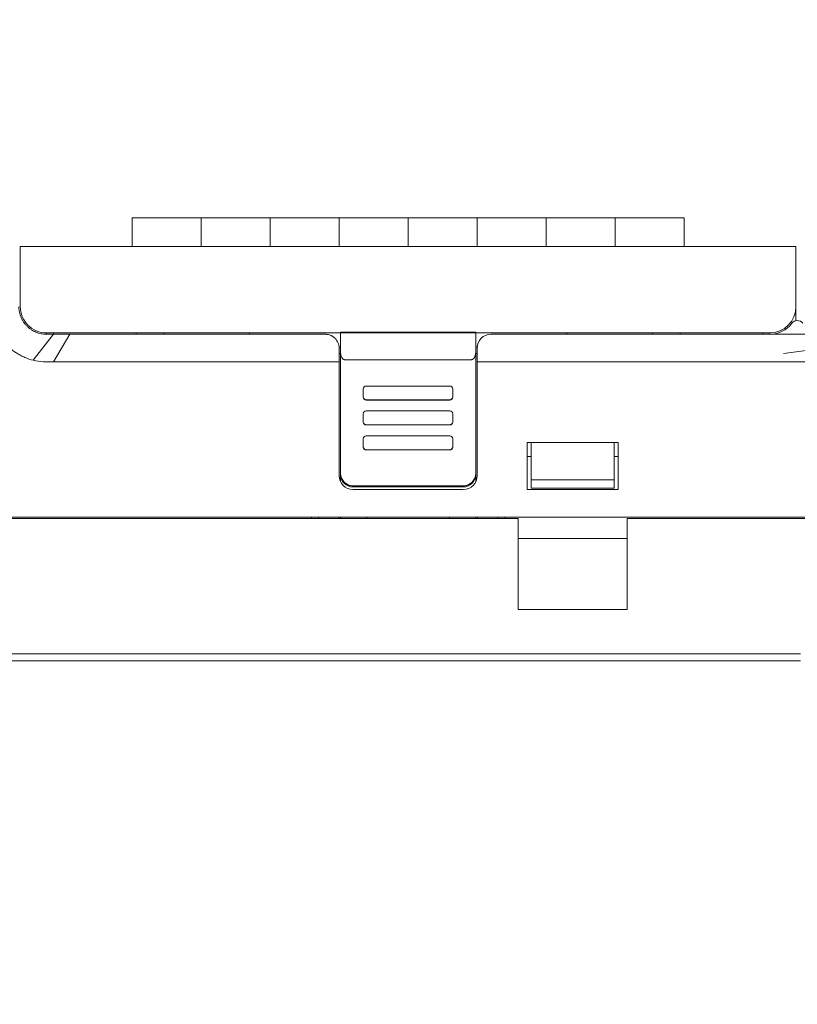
# Model space of a CAD drawing. Header units: millimetres. Extents: x -1114 to 1396, y -630 to 631.
# Tile 661 of 780: x 367 to 423, y 173 to 244. Entities that reach past the tile are written whole.
import ezdxf

# ---------------------------------------------------------------- set-up
doc = ezdxf.new("R2010")
doc.units = ezdxf.units.MM
doc.header["$MEASUREMENT"] = 0

msp = doc.modelspace()

# ---------------------------------------------------------------- linework, layer by layer
at = {"lineweight": 18}
for points, knots in [([(1038.9843, -629.7647), (1038.9843, -629.7647), (-1111.4882, -629.7647), (-1111.4882, -629.7647), (-1111.4882, -629.7647), (-1111.4882, -629.7647), (-1111.4882, 630.7883), (-1111.4882, 630.7883), (-1111.4882, 630.7883), (-1111.4882, 630.7883), (1038.9843, 630.7883), (1038.9843, 630.7883)], [0, 0, 0, 0, 0.3333333, 0.3333333, 0.3333333, 0.3333333, 0.6666667, 0.6666667, 0.6666667, 0.6666667, 1, 1, 1, 1]), ([(368.4621, 221.3912), (368.4291, 221.3912), (368.3963, 221.392), (368.3637, 221.3936), (368.3637, 221.3936), (368.331, 221.3952), (368.2985, 221.3976), (368.2661, 221.4008), (368.2661, 221.4008), (368.2013, 221.4072), (368.137, 221.4167), (368.0733, 221.4293), (368.0733, 221.4293), (368.0096, 221.4419), (367.9464, 221.4577), (367.8837, 221.4766), (367.8837, 221.4766), (367.8524, 221.4861), (367.8212, 221.4963), (367.7902, 221.5074), (367.7902, 221.5074), (367.7592, 221.5185), (367.7286, 221.5302), (367.6984, 221.5427), (367.6984, 221.5427), (367.5776, 221.5926), (367.4629, 221.6537), (367.3544, 221.7259), (367.3544, 221.7259), (367.3273, 221.7439), (367.3006, 221.7627), (367.2742, 221.7821), (367.2742, 221.7821), (367.2479, 221.8016), (367.2219, 221.8218), (367.1964, 221.8426), (367.1964, 221.8426), (367.1454, 221.8843), (367.0967, 221.9283), (367.0502, 221.9746), (367.0502, 221.9746), (367.0037, 222.021), (366.9593, 222.0698), (366.9175, 222.1207), (366.9175, 222.1207), (366.8756, 222.1715), (366.8363, 222.2245), (366.7997, 222.2792), (366.7997, 222.2792), (366.7631, 222.334), (366.7291, 222.3905), (366.6981, 222.4486), (366.6981, 222.4486), (366.6826, 222.4777), (366.6678, 222.5071), (366.6537, 222.5368), (366.6537, 222.5368), (366.6397, 222.5666), (366.6263, 222.5967), (366.6138, 222.627), (366.6138, 222.627), (366.5637, 222.7483), (366.5261, 222.8727), (366.5006, 223.0003), (366.5006, 223.0003), (366.4879, 223.064), (366.4783, 223.1286), (366.4718, 223.194), (366.4718, 223.194), (366.4686, 223.2267), (366.4661, 223.2596), (366.4645, 223.2925), (366.4645, 223.2925), (366.4629, 223.3253), (366.4621, 223.3582), (366.4621, 223.3912)], [0, 0, 0, 0, 0.0526316, 0.0526316, 0.0526316, 0.0526316, 0.1052632, 0.1052632, 0.1052632, 0.1052632, 0.1578947, 0.1578947, 0.1578947, 0.1578947, 0.2105263, 0.2105263, 0.2105263, 0.2105263, 0.2631579, 0.2631579, 0.2631579, 0.2631579, 0.3157895, 0.3157895, 0.3157895, 0.3157895, 0.3684211, 0.3684211, 0.3684211, 0.3684211, 0.4210526, 0.4210526, 0.4210526, 0.4210526, 0.4736842, 0.4736842, 0.4736842, 0.4736842, 0.5263158, 0.5263158, 0.5263158, 0.5263158, 0.5789474, 0.5789474, 0.5789474, 0.5789474, 0.6315789, 0.6315789, 0.6315789, 0.6315789, 0.6842105, 0.6842105, 0.6842105, 0.6842105, 0.7368421, 0.7368421, 0.7368421, 0.7368421, 0.7894737, 0.7894737, 0.7894737, 0.7894737, 0.8421053, 0.8421053, 0.8421053, 0.8421053, 0.8947368, 0.8947368, 0.8947368, 0.8947368, 0.9473684, 0.9473684, 0.9473684, 0.9473684, 1, 1, 1, 1]), ([(366.5621, 223.391), (366.5621, 222.8871), (366.7623, 222.4038), (367.1186, 222.0475), (367.1186, 222.0475), (367.4749, 221.6912), (367.9582, 221.491), (368.4621, 221.491)], [0, 0, 0, 0, 0.5, 0.5, 0.5, 0.5, 1, 1, 1, 1]), ([(367.4992, 219.5067), (367.2889, 219.5621), (367.084, 219.6298), (366.8864, 219.7144), (366.8864, 219.7144), (366.837, 219.7355), (366.7881, 219.7577), (366.7396, 219.7809), (366.7396, 219.7809), (366.6911, 219.8041), (366.643, 219.8283), (366.5954, 219.8534), (366.5954, 219.8534), (366.5001, 219.9038), (366.4065, 219.958), (366.3147, 220.0164), (366.3147, 220.0164), (366.2918, 220.031), (366.2689, 220.0458), (366.2463, 220.0609), (366.2463, 220.0609), (366.2237, 220.0759), (366.2012, 220.0912), (366.179, 220.1066), (366.179, 220.1066), (366.1345, 220.1376), (366.0908, 220.1693), (366.0478, 220.2018), (366.0478, 220.2018), (365.9618, 220.2669), (365.8789, 220.3352), (365.7989, 220.4066), (365.7989, 220.4066), (365.7189, 220.4781), (365.6418, 220.5526), (365.5677, 220.6303), (365.5677, 220.6303), (365.4936, 220.708), (365.4224, 220.7889), (365.3542, 220.8729), (365.3542, 220.8729), (365.3201, 220.915), (365.2868, 220.9578), (365.2543, 221.0015), (365.2543, 221.0015), (365.2217, 221.0451), (365.1902, 221.0893), (365.1596, 221.134), (365.1596, 221.134), (365.0985, 221.2234), (365.0414, 221.3148), (364.9882, 221.4081), (364.9882, 221.4081), (364.9349, 221.5015), (364.8855, 221.5968), (364.8399, 221.6941), (364.8399, 221.6941), (364.7944, 221.7914), (364.7526, 221.8906), (364.7148, 221.9919), (364.7148, 221.9919), (364.6959, 222.0425), (364.678, 222.0936), (364.6611, 222.1452), (364.6611, 222.1452), (364.6526, 222.171), (364.6444, 222.197), (364.6364, 222.223), (364.6364, 222.223), (364.6285, 222.2491), (364.6208, 222.2751), (364.6134, 222.3012), (364.6134, 222.3012), (364.5839, 222.4057), (364.5588, 222.5109), (364.5379, 222.6168), (364.5379, 222.6168), (364.5169, 222.7227), (364.5002, 222.8292), (364.4879, 222.9366), (364.4879, 222.9366), (364.4757, 223.044), (364.468, 223.1521), (364.4654, 223.2611)], [0, 0, 0, 0, 0.047619, 0.047619, 0.047619, 0.047619, 0.0952381, 0.0952381, 0.0952381, 0.0952381, 0.1428571, 0.1428571, 0.1428571, 0.1428571, 0.1904762, 0.1904762, 0.1904762, 0.1904762, 0.2380952, 0.2380952, 0.2380952, 0.2380952, 0.2857143, 0.2857143, 0.2857143, 0.2857143, 0.3333333, 0.3333333, 0.3333333, 0.3333333, 0.3809524, 0.3809524, 0.3809524, 0.3809524, 0.4285714, 0.4285714, 0.4285714, 0.4285714, 0.4761905, 0.4761905, 0.4761905, 0.4761905, 0.5238095, 0.5238095, 0.5238095, 0.5238095, 0.5714286, 0.5714286, 0.5714286, 0.5714286, 0.6190476, 0.6190476, 0.6190476, 0.6190476, 0.6666667, 0.6666667, 0.6666667, 0.6666667, 0.7142857, 0.7142857, 0.7142857, 0.7142857, 0.7619048, 0.7619048, 0.7619048, 0.7619048, 0.8095238, 0.8095238, 0.8095238, 0.8095238, 0.8571429, 0.8571429, 0.8571429, 0.8571429, 0.9047619, 0.9047619, 0.9047619, 0.9047619, 0.952381, 0.952381, 0.952381, 0.952381, 1, 1, 1, 1]), ([(423.2676, 222.191), (423.1732, 222.3169), (423.025, 222.391), (422.8676, 222.391), (422.8676, 222.391), (422.7103, 222.391), (422.5621, 222.3169), (422.4676, 222.191)], [0, 0, 0, 0, 0.5, 0.5, 0.5, 0.5, 1, 1, 1, 1]), ([(368.9621, 221.3912), (368.8787, 221.3912), (368.7954, 221.3912), (368.7121, 221.3912), (368.7121, 221.3912), (368.6287, 221.3912), (368.5454, 221.3912), (368.4621, 221.3912)], [0, 0, 0, 0, 0.5, 0.5, 0.5, 0.5, 1, 1, 1, 1]), ([(370.147, 221.3912), (370.0217, 221.3912), (369.8964, 221.3912), (369.7711, 221.3912), (369.7711, 221.3912), (369.6363, 221.3912), (369.5014, 221.3912), (369.3666, 221.3912), (369.3666, 221.3912), (369.2318, 221.3912), (369.0969, 221.3912), (368.9621, 221.3912)], [0, 0, 0, 0, 0.3333333, 0.3333333, 0.3333333, 0.3333333, 0.6666667, 0.6666667, 0.6666667, 0.6666667, 1, 1, 1, 1]), ([(388.6649, 221.3912), (385.4698, 221.3912), (382.273, 221.3911), (379.0739, 221.3911), (379.0739, 221.3911), (378.674, 221.3911), (378.2741, 221.3911), (377.8741, 221.3911), (377.8741, 221.3911), (377.4742, 221.3911), (377.0733, 221.3911), (376.676, 221.3911), (376.676, 221.3911), (376.2788, 221.3911), (375.8856, 221.3911), (375.5023, 221.3911), (375.5023, 221.3911), (375.1189, 221.3911), (374.747, 221.3911), (374.3865, 221.3911), (374.3865, 221.3911), (373.6655, 221.3911), (372.9816, 221.3911), (372.2766, 221.3911), (372.2766, 221.3911), (371.5717, 221.3911), (370.8534, 221.3911), (370.147, 221.3912)], [0, 0, 0, 0, 0.1428571, 0.1428571, 0.1428571, 0.1428571, 0.2857143, 0.2857143, 0.2857143, 0.2857143, 0.4285714, 0.4285714, 0.4285714, 0.4285714, 0.5714286, 0.5714286, 0.5714286, 0.5714286, 0.7142857, 0.7142857, 0.7142857, 0.7142857, 0.8571429, 0.8571429, 0.8571429, 0.8571429, 1, 1, 1, 1]), ([(389.6649, 220.3912), (389.6649, 220.4537), (389.659, 220.5155), (389.6476, 220.5763), (389.6476, 220.5763), (389.6418, 220.6067), (389.6347, 220.637), (389.6261, 220.667), (389.6261, 220.667), (389.6175, 220.697), (389.6074, 220.7268), (389.5958, 220.7563), (389.5958, 220.7563), (389.5727, 220.8153), (389.5441, 220.8717), (389.5102, 220.9253), (389.5102, 220.9253), (389.4933, 220.9522), (389.475, 220.9783), (389.4553, 221.0037), (389.4553, 221.0037), (389.4356, 221.0292), (389.4144, 221.0539), (389.3918, 221.0778), (389.3918, 221.0778), (389.3466, 221.1257), (389.2971, 221.1688), (389.2431, 221.207), (389.2431, 221.207), (389.2161, 221.2261), (389.188, 221.2441), (389.1588, 221.2607), (389.1588, 221.2607), (389.1441, 221.269), (389.1292, 221.277), (389.114, 221.2847), (389.114, 221.2847), (389.0987, 221.2923), (389.0832, 221.2996), (389.0675, 221.3065), (389.0675, 221.3065), (389.0049, 221.3341), (388.94, 221.355), (388.8726, 221.3693), (388.8726, 221.3693), (388.839, 221.3765), (388.8047, 221.382), (388.7699, 221.3856), (388.7699, 221.3856), (388.735, 221.3893), (388.7, 221.3912), (388.6649, 221.3912)], [0, 0, 0, 0, 0.0769231, 0.0769231, 0.0769231, 0.0769231, 0.1538462, 0.1538462, 0.1538462, 0.1538462, 0.2307692, 0.2307692, 0.2307692, 0.2307692, 0.3076923, 0.3076923, 0.3076923, 0.3076923, 0.3846154, 0.3846154, 0.3846154, 0.3846154, 0.4615385, 0.4615385, 0.4615385, 0.4615385, 0.5384615, 0.5384615, 0.5384615, 0.5384615, 0.6153846, 0.6153846, 0.6153846, 0.6153846, 0.6923077, 0.6923077, 0.6923077, 0.6923077, 0.7692308, 0.7692308, 0.7692308, 0.7692308, 0.8461538, 0.8461538, 0.8461538, 0.8461538, 0.9230769, 0.9230769, 0.9230769, 0.9230769, 1, 1, 1, 1]), ([(423.8676, 221.3909), (423.5343, 221.3909), (423.201, 221.3909), (422.8676, 221.3909), (422.8676, 221.3909), (422.5343, 221.3909), (422.201, 221.3909), (421.8676, 221.3909)], [0, 0, 0, 0, 0.5, 0.5, 0.5, 0.5, 1, 1, 1, 1]), ([(389.7649, 220.1359), (389.7655, 220.1057), (389.7661, 220.0756), (389.7683, 220.0455), (389.7683, 220.0455), (389.7704, 220.0167), (389.7739, 219.9879), (389.7786, 219.9593), (389.7786, 219.9593), (389.7831, 219.9318), (389.7887, 219.9044), (389.7957, 219.8774), (389.7957, 219.8774), (389.8024, 219.8512), (389.8104, 219.8253), (389.8197, 219.7996), (389.8197, 219.7996), (389.8396, 219.7447), (389.8657, 219.6907), (389.9038, 219.6437), (389.9038, 219.6437), (389.9139, 219.6312), (389.9249, 219.6192), (389.9369, 219.6081), (389.9369, 219.6081), (389.9477, 219.5982), (389.9595, 219.5891), (389.9722, 219.581), (389.9722, 219.581), (389.9862, 219.572), (390.0015, 219.5642), (390.0179, 219.5596), (390.0179, 219.5596), (390.033, 219.5554), (390.0489, 219.5539), (390.0649, 219.5524)], [0, 0, 0, 0, 0.1111111, 0.1111111, 0.1111111, 0.1111111, 0.2222222, 0.2222222, 0.2222222, 0.2222222, 0.3333333, 0.3333333, 0.3333333, 0.3333333, 0.4444444, 0.4444444, 0.4444444, 0.4444444, 0.5555556, 0.5555556, 0.5555556, 0.5555556, 0.6666667, 0.6666667, 0.6666667, 0.6666667, 0.7777778, 0.7777778, 0.7777778, 0.7777778, 0.8888889, 0.8888889, 0.8888889, 0.8888889, 1, 1, 1, 1]), ([(399.2649, 219.5524), (399.2817, 219.5524), (399.298, 219.5551), (399.3137, 219.5601), (399.3137, 219.5601), (399.3294, 219.5652), (399.3438, 219.5723), (399.3573, 219.5808), (399.3573, 219.5808), (399.3641, 219.585), (399.3706, 219.5896), (399.3767, 219.5944), (399.3767, 219.5944), (399.3829, 219.5993), (399.3888, 219.6043), (399.3944, 219.6096), (399.3944, 219.6096), (399.4057, 219.62), (399.416, 219.6313), (399.4255, 219.6431), (399.4255, 219.6431), (399.4351, 219.6549), (399.4439, 219.6672), (399.4519, 219.6797), (399.4519, 219.6797), (399.46, 219.6922), (399.4674, 219.705), (399.4742, 219.7179), (399.4742, 219.7179), (399.4879, 219.7439), (399.4995, 219.7707), (399.5095, 219.7982), (399.5095, 219.7982), (399.5196, 219.8256), (399.5278, 219.8533), (399.5348, 219.8812), (399.5348, 219.8812), (399.5417, 219.909), (399.5473, 219.9371), (399.5518, 219.9652), (399.5518, 219.9652), (399.5606, 220.0215), (399.5649, 220.0784), (399.5649, 220.1358)], [0, 0, 0, 0, 0.0909091, 0.0909091, 0.0909091, 0.0909091, 0.1818182, 0.1818182, 0.1818182, 0.1818182, 0.2727273, 0.2727273, 0.2727273, 0.2727273, 0.3636364, 0.3636364, 0.3636364, 0.3636364, 0.4545455, 0.4545455, 0.4545455, 0.4545455, 0.5454545, 0.5454545, 0.5454545, 0.5454545, 0.6363636, 0.6363636, 0.6363636, 0.6363636, 0.7272727, 0.7272727, 0.7272727, 0.7272727, 0.8181818, 0.8181818, 0.8181818, 0.8181818, 0.9090909, 0.9090909, 0.9090909, 0.9090909, 1, 1, 1, 1]), ([(389.6649, 219.3912), (389.5518, 219.3912), (389.4388, 219.3912), (389.3258, 219.3912), (389.3258, 219.3912), (385.4178, 219.3912), (381.5125, 219.3912), (377.6107, 219.3912), (377.6107, 219.3912), (376.7254, 219.3912), (375.8402, 219.3913), (374.8901, 219.3912), (374.8901, 219.3912), (373.94, 219.3911), (372.925, 219.3909), (371.9299, 219.3912), (371.9299, 219.3912), (370.9348, 219.3914), (369.9596, 219.3922), (368.971, 219.3895)], [0, 0, 0, 0, 0.2, 0.2, 0.2, 0.2, 0.4, 0.4, 0.4, 0.4, 0.6, 0.6, 0.6, 0.6, 0.8, 0.8, 0.8, 0.8, 1, 1, 1, 1]), ([(423.8676, 219.3912), (423.5343, 219.3912), (423.201, 219.3912), (422.8676, 219.3912), (422.8676, 219.3912), (422.5343, 219.3912), (422.201, 219.3912), (421.8676, 219.3912)], [0, 0, 0, 0, 0.5, 0.5, 0.5, 0.5, 1, 1, 1, 1]), ([(391.6187, 217.6444), (391.5656, 217.6444), (391.5148, 217.6234), (391.4773, 217.5859), (391.4773, 217.5859), (391.4398, 217.5485), (391.4187, 217.4977), (391.4187, 217.4447)], [0, 0, 0, 0, 0.5, 0.5, 0.5, 0.5, 1, 1, 1, 1]), ([(397.8935, 217.4447), (397.8935, 217.4977), (397.8724, 217.5485), (397.8349, 217.5859), (397.8349, 217.5859), (397.7974, 217.6234), (397.7465, 217.6444), (397.6935, 217.6444)], [0, 0, 0, 0, 0.5, 0.5, 0.5, 0.5, 1, 1, 1, 1]), ([(391.4187, 216.8455), (391.4187, 216.7926), (391.4398, 216.7418), (391.4773, 216.7043), (391.4773, 216.7043), (391.5148, 216.6669), (391.5656, 216.6458), (391.6187, 216.6458)], [0, 0, 0, 0, 0.5, 0.5, 0.5, 0.5, 1, 1, 1, 1]), ([(391.4187, 216.8289), (391.4187, 216.7759), (391.4398, 216.7251), (391.4773, 216.6876), (391.4773, 216.6876), (391.5148, 216.6502), (391.5657, 216.6291), (391.6187, 216.6291)], [0, 0, 0, 0, 0.5, 0.5, 0.5, 0.5, 1, 1, 1, 1]), ([(397.6935, 216.6458), (397.7465, 216.6458), (397.7974, 216.6669), (397.8349, 216.7043), (397.8349, 216.7043), (397.8724, 216.7418), (397.8935, 216.7926), (397.8935, 216.8455)], [0, 0, 0, 0, 0.5, 0.5, 0.5, 0.5, 1, 1, 1, 1]), ([(391.6187, 215.8375), (391.5656, 215.8375), (391.5148, 215.8165), (391.4773, 215.779), (391.4773, 215.779), (391.4398, 215.7415), (391.4187, 215.6907), (391.4187, 215.6378)], [0, 0, 0, 0, 0.5, 0.5, 0.5, 0.5, 1, 1, 1, 1]), ([(397.8935, 215.6378), (397.8935, 215.6907), (397.8724, 215.7415), (397.8349, 215.779), (397.8349, 215.779), (397.7974, 215.8165), (397.7465, 215.8375), (397.6935, 215.8375)], [0, 0, 0, 0, 0.5, 0.5, 0.5, 0.5, 1, 1, 1, 1]), ([(391.4187, 215.0386), (391.4187, 214.9856), (391.4398, 214.9348), (391.4773, 214.8974), (391.4773, 214.8974), (391.5148, 214.8599), (391.5656, 214.8389), (391.6187, 214.8389)], [0, 0, 0, 0, 0.5, 0.5, 0.5, 0.5, 1, 1, 1, 1]), ([(391.4187, 215.0219), (391.4187, 214.9689), (391.4398, 214.9181), (391.4773, 214.8807), (391.4773, 214.8807), (391.5148, 214.8432), (391.5657, 214.8222), (391.6187, 214.8222)], [0, 0, 0, 0, 0.5, 0.5, 0.5, 0.5, 1, 1, 1, 1]), ([(397.6935, 214.8389), (397.7465, 214.8389), (397.7974, 214.8599), (397.8349, 214.8974), (397.8349, 214.8974), (397.8724, 214.9348), (397.8935, 214.9856), (397.8935, 215.0386)], [0, 0, 0, 0, 0.5, 0.5, 0.5, 0.5, 1, 1, 1, 1]), ([(391.6187, 214.0305), (391.5656, 214.0305), (391.5148, 214.0095), (391.4773, 213.9721), (391.4773, 213.9721), (391.4398, 213.9346), (391.4187, 213.8838), (391.4187, 213.8308)], [0, 0, 0, 0, 0.5, 0.5, 0.5, 0.5, 1, 1, 1, 1]), ([(397.8935, 213.8308), (397.8935, 213.8838), (397.8724, 213.9346), (397.8349, 213.9721), (397.8349, 213.9721), (397.7974, 214.0095), (397.7465, 214.0305), (397.6935, 214.0305)], [0, 0, 0, 0, 0.5, 0.5, 0.5, 0.5, 1, 1, 1, 1]), ([(391.4187, 213.2316), (391.4187, 213.1787), (391.4398, 213.1279), (391.4773, 213.0904), (391.4773, 213.0904), (391.5148, 213.053), (391.5656, 213.0319), (391.6187, 213.0319)], [0, 0, 0, 0, 0.5, 0.5, 0.5, 0.5, 1, 1, 1, 1]), ([(391.4187, 213.215), (391.4187, 213.162), (391.4398, 213.1112), (391.4773, 213.0737), (391.4773, 213.0737), (391.5148, 213.0363), (391.5657, 213.0152), (391.6187, 213.0152)], [0, 0, 0, 0, 0.5, 0.5, 0.5, 0.5, 1, 1, 1, 1]), ([(397.6935, 213.0319), (397.7465, 213.0319), (397.7974, 213.053), (397.8349, 213.0904), (397.8349, 213.0904), (397.8724, 213.1279), (397.8935, 213.1787), (397.8935, 213.2316)], [0, 0, 0, 0, 0.5, 0.5, 0.5, 0.5, 1, 1, 1, 1]), ([(390.6649, 210.4073), (390.6054, 210.4073), (390.547, 210.4131), (390.4895, 210.4245), (390.4895, 210.4245), (390.4608, 210.4302), (390.4323, 210.4373), (390.404, 210.4459), (390.404, 210.4459), (390.3758, 210.4544), (390.3477, 210.4645), (390.3205, 210.4757), (390.3205, 210.4757), (390.266, 210.4983), (390.2143, 210.5258), (390.1654, 210.5584), (390.1654, 210.5584), (390.1532, 210.5666), (390.1411, 210.575), (390.1293, 210.5838), (390.1293, 210.5838), (390.1174, 210.5926), (390.1057, 210.6017), (390.0942, 210.6111), (390.0942, 210.6111), (390.0713, 210.6299), (390.0495, 210.6496), (390.0287, 210.6703), (390.0287, 210.6703), (389.9872, 210.7118), (389.9499, 210.757), (389.917, 210.806), (389.917, 210.806), (389.9088, 210.8183), (389.9008, 210.8308), (389.8932, 210.8435), (389.8932, 210.8435), (389.8856, 210.8562), (389.8783, 210.869), (389.8714, 210.882), (389.8714, 210.882), (389.8575, 210.9079), (389.8449, 210.9344), (389.8337, 210.9614), (389.8337, 210.9614), (389.8224, 210.9884), (389.8125, 211.016), (389.804, 211.0441), (389.804, 211.0441), (389.7997, 211.0581), (389.7957, 211.0723), (389.7921, 211.0866), (389.7921, 211.0866), (389.7885, 211.101), (389.7852, 211.1155), (389.7823, 211.13), (389.7823, 211.13), (389.7707, 211.188), (389.7649, 211.2467), (389.7649, 211.3061)], [0, 0, 0, 0, 0.0666667, 0.0666667, 0.0666667, 0.0666667, 0.1333333, 0.1333333, 0.1333333, 0.1333333, 0.2, 0.2, 0.2, 0.2, 0.2666667, 0.2666667, 0.2666667, 0.2666667, 0.3333333, 0.3333333, 0.3333333, 0.3333333, 0.4, 0.4, 0.4, 0.4, 0.4666667, 0.4666667, 0.4666667, 0.4666667, 0.5333333, 0.5333333, 0.5333333, 0.5333333, 0.6, 0.6, 0.6, 0.6, 0.6666667, 0.6666667, 0.6666667, 0.6666667, 0.7333333, 0.7333333, 0.7333333, 0.7333333, 0.8, 0.8, 0.8, 0.8, 0.8666667, 0.8666667, 0.8666667, 0.8666667, 0.9333333, 0.9333333, 0.9333333, 0.9333333, 1, 1, 1, 1]), ([(389.7649, 211.2317), (389.7649, 210.9933), (389.8597, 210.7647), (390.0285, 210.5962), (390.0285, 210.5962), (390.1973, 210.4276), (390.4262, 210.3329), (390.6649, 210.3329)], [0, 0, 0, 0, 0.5, 0.5, 0.5, 0.5, 1, 1, 1, 1]), ([(399.5649, 211.3061), (399.5649, 211.2467), (399.559, 211.1884), (399.5476, 211.131), (399.5476, 211.131), (399.5419, 211.1023), (399.5348, 211.0738), (399.5262, 211.0456), (399.5262, 211.0456), (399.5177, 211.0174), (399.5076, 210.9893), (399.4964, 210.9621), (399.4964, 210.9621), (399.4738, 210.9077), (399.4462, 210.8561), (399.4136, 210.8073), (399.4136, 210.8073), (399.4054, 210.7951), (399.3969, 210.7831), (399.3881, 210.7712), (399.3881, 210.7712), (399.3794, 210.7594), (399.3702, 210.7477), (399.3608, 210.7362), (399.3608, 210.7362), (399.342, 210.7133), (399.3222, 210.6915), (399.3015, 210.6708), (399.3015, 210.6708), (399.26, 210.6293), (399.2147, 210.5921), (399.1656, 210.5593), (399.1656, 210.5593), (399.1533, 210.5511), (399.1408, 210.5431), (399.1281, 210.5355), (399.1281, 210.5355), (399.1154, 210.5279), (399.1025, 210.5206), (399.0895, 210.5137), (399.0895, 210.5137), (399.0636, 210.4998), (399.0371, 210.4873), (399.01, 210.476), (399.01, 210.476), (398.983, 210.4648), (398.9554, 210.4549), (398.9272, 210.4464), (398.9272, 210.4464), (398.9132, 210.4421), (398.8989, 210.4381), (398.8846, 210.4345), (398.8846, 210.4345), (398.8702, 210.4309), (398.8557, 210.4276), (398.8412, 210.4247), (398.8412, 210.4247), (398.7831, 210.4131), (398.7243, 210.4073), (398.6649, 210.4073)], [0, 0, 0, 0, 0.0666667, 0.0666667, 0.0666667, 0.0666667, 0.1333333, 0.1333333, 0.1333333, 0.1333333, 0.2, 0.2, 0.2, 0.2, 0.2666667, 0.2666667, 0.2666667, 0.2666667, 0.3333333, 0.3333333, 0.3333333, 0.3333333, 0.4, 0.4, 0.4, 0.4, 0.4666667, 0.4666667, 0.4666667, 0.4666667, 0.5333333, 0.5333333, 0.5333333, 0.5333333, 0.6, 0.6, 0.6, 0.6, 0.6666667, 0.6666667, 0.6666667, 0.6666667, 0.7333333, 0.7333333, 0.7333333, 0.7333333, 0.8, 0.8, 0.8, 0.8, 0.8666667, 0.8666667, 0.8666667, 0.8666667, 0.9333333, 0.9333333, 0.9333333, 0.9333333, 1, 1, 1, 1]), ([(398.6649, 210.3329), (398.9036, 210.3329), (399.1325, 210.4276), (399.3013, 210.5962), (399.3013, 210.5962), (399.47, 210.7647), (399.5649, 210.9933), (399.5649, 211.2317)], [0, 0, 0, 0, 0.5, 0.5, 0.5, 0.5, 1, 1, 1, 1]), ([(389.6649, 211.1495), (389.6649, 210.8843), (389.7702, 210.6299), (389.9578, 210.4424), (389.9578, 210.4424), (390.1453, 210.2548), (390.3996, 210.1495), (390.6649, 210.1495)], [0, 0, 0, 0, 0.5, 0.5, 0.5, 0.5, 1, 1, 1, 1])]:
    msp.add_open_spline(points, degree=3, knots=knots, dxfattribs=at)
for points in [[(374.6673, 229.8331), (374.6673, 229.8331), (374.6673, 227.7409), (374.6673, 227.7409)], [(374.6673, 227.7409), (374.6673, 227.7409), (374.6673, 229.8331), (374.6673, 229.8331)], [(374.8673, 229.8331), (374.8673, 229.8331), (374.6673, 229.8331), (374.6673, 229.8331)], [(374.8673, 229.8331), (374.8673, 229.8331), (379.4673, 229.8331), (379.4673, 229.8331)], [(378.5556, 229.8331), (378.5649, 229.8331), (378.5695, 229.833), (378.5695, 229.833)], [(379.6673, 229.8331), (379.6673, 229.8331), (379.4673, 229.8331), (379.4673, 229.8331)], [(379.6673, 229.8331), (379.6673, 229.8331), (379.6673, 227.7409), (379.6673, 227.7409)], [(379.6673, 229.8331), (379.6673, 229.8331), (379.6673, 227.7409), (379.6673, 227.7409)], [(379.6673, 229.8331), (379.6673, 229.8331), (379.6673, 227.7409), (379.6673, 227.7409)], [(379.6673, 227.7409), (379.6673, 227.7409), (379.6673, 229.8331), (379.6673, 229.8331)], [(379.8673, 229.8331), (379.8673, 229.8331), (379.6673, 229.8331), (379.6673, 229.8331)], [(379.8673, 229.8331), (379.8673, 229.8331), (384.4673, 229.8331), (384.4673, 229.8331)], [(383.5556, 229.8331), (383.5649, 229.8331), (383.5695, 229.833), (383.5695, 229.833)], [(384.6673, 229.8331), (384.6673, 229.8331), (384.4673, 229.8331), (384.4673, 229.8331)], [(384.6673, 229.8331), (384.6673, 229.8331), (384.6673, 227.7409), (384.6673, 227.7409)], [(384.6673, 229.8331), (384.6673, 229.8331), (384.6673, 227.7409), (384.6673, 227.7409)], [(384.8673, 229.8331), (384.8673, 229.8331), (384.6673, 229.8331), (384.6673, 229.8331)], [(384.6673, 227.7409), (384.6673, 227.7409), (384.6673, 229.8331), (384.6673, 229.8331)], [(384.6673, 229.8331), (384.6673, 229.8331), (384.6673, 227.7409), (384.6673, 227.7409)], [(384.8673, 229.8331), (384.8673, 229.8331), (389.4673, 229.8331), (389.4673, 229.8331)], [(388.5556, 229.8331), (388.5649, 229.8331), (388.5695, 229.833), (388.5695, 229.833)], [(389.6673, 229.8331), (389.6673, 229.8331), (389.4673, 229.8331), (389.4673, 229.8331)], [(389.6673, 229.8331), (389.6673, 229.8331), (389.6673, 227.7409), (389.6673, 227.7409)], [(389.6673, 229.8331), (389.6673, 229.8331), (389.6673, 227.7409), (389.6673, 227.7409)], [(389.6673, 229.8331), (389.6673, 229.8331), (389.6673, 227.7409), (389.6673, 227.7409)], [(389.8673, 229.8331), (389.8673, 229.8331), (389.6673, 229.8331), (389.6673, 229.8331)], [(389.6673, 227.7409), (389.6673, 227.7409), (389.6673, 229.8331), (389.6673, 229.8331)], [(389.8673, 229.8331), (389.8673, 229.8331), (394.4673, 229.8331), (394.4673, 229.8331)], [(393.5556, 229.8331), (393.5649, 229.8331), (393.5695, 229.833), (393.5695, 229.833)], [(394.6673, 229.8331), (394.6673, 229.8331), (394.4673, 229.8331), (394.4673, 229.8331)], [(394.6673, 229.8331), (394.6673, 229.8331), (394.6673, 227.7409), (394.6673, 227.7409)], [(394.6673, 229.8331), (394.6673, 229.8331), (394.6673, 227.7409), (394.6673, 227.7409)], [(394.6673, 229.8331), (394.6673, 229.8331), (394.6673, 227.7409), (394.6673, 227.7409)], [(394.8673, 229.8331), (394.8673, 229.8331), (394.6673, 229.8331), (394.6673, 229.8331)], [(394.6673, 227.7409), (394.6673, 227.7409), (394.6673, 229.8331), (394.6673, 229.8331)], [(394.8673, 229.8331), (394.8673, 229.8331), (399.4673, 229.8331), (399.4673, 229.8331)], [(398.5556, 229.8331), (398.5649, 229.8331), (398.5695, 229.833), (398.5695, 229.833)], [(399.6673, 229.8331), (399.6673, 229.8331), (399.4673, 229.8331), (399.4673, 229.8331)], [(399.6673, 229.8331), (399.6673, 229.8331), (399.6673, 227.7409), (399.6673, 227.7409)], [(399.6673, 229.8331), (399.6673, 229.8331), (399.6673, 227.7409), (399.6673, 227.7409)], [(399.8673, 229.8331), (399.8673, 229.8331), (399.6673, 229.8331), (399.6673, 229.8331)], [(399.6673, 227.7409), (399.6673, 227.7409), (399.6673, 229.8331), (399.6673, 229.8331)], [(399.6673, 229.8331), (399.6673, 229.8331), (399.6673, 227.7409), (399.6673, 227.7409)], [(399.8673, 229.8331), (399.8673, 229.8331), (404.4673, 229.8331), (404.4673, 229.8331)], [(403.5556, 229.8331), (403.5649, 229.8331), (403.5695, 229.833), (403.5695, 229.833)], [(404.6673, 229.8331), (404.6673, 229.8331), (404.4673, 229.8331), (404.4673, 229.8331)], [(404.6673, 229.8331), (404.6673, 229.8331), (404.6673, 227.7409), (404.6673, 227.7409)], [(404.6673, 229.8331), (404.6673, 229.8331), (404.6673, 227.7409), (404.6673, 227.7409)], [(404.6673, 229.8331), (404.6673, 229.8331), (404.6673, 227.7409), (404.6673, 227.7409)], [(404.6673, 227.7409), (404.6673, 227.7409), (404.6673, 229.8331), (404.6673, 229.8331)], [(404.8673, 229.8331), (404.8673, 229.8331), (404.6673, 229.8331), (404.6673, 229.8331)], [(404.8673, 229.8331), (404.8673, 229.8331), (409.4673, 229.8331), (409.4673, 229.8331)], [(408.5556, 229.8331), (408.5649, 229.8331), (408.5695, 229.833), (408.5695, 229.833)], [(409.6673, 229.8331), (409.6673, 229.8331), (409.4673, 229.8331), (409.4673, 229.8331)], [(409.6673, 229.8331), (409.6673, 229.8331), (409.6673, 227.7409), (409.6673, 227.7409)], [(409.6673, 229.8331), (409.6673, 229.8331), (409.6673, 227.7409), (409.6673, 227.7409)], [(409.6673, 227.7409), (409.6673, 227.7409), (409.6673, 229.8331), (409.6673, 229.8331)], [(409.8673, 229.8331), (409.8673, 229.8331), (409.6673, 229.8331), (409.6673, 229.8331)], [(409.6673, 229.8331), (409.6673, 229.8331), (409.6673, 227.7409), (409.6673, 227.7409)], [(409.8673, 229.8331), (409.8673, 229.8331), (414.4673, 229.8331), (414.4673, 229.8331)], [(413.5556, 229.8331), (413.5649, 229.8331), (413.5695, 229.833), (413.5695, 229.833)], [(414.6673, 229.8331), (414.6673, 229.8331), (414.4673, 229.8331), (414.4673, 229.8331)], [(414.6673, 229.8331), (414.6673, 229.8331), (414.6673, 227.7409), (414.6673, 227.7409)], [(414.6673, 229.8331), (414.6673, 229.8331), (414.6673, 227.7409), (414.6673, 227.7409)], [(366.5621, 227.741), (366.5621, 227.741), (422.7676, 227.741), (422.7676, 227.741)], [(366.5621, 225.741), (366.5621, 225.741), (366.5621, 227.741), (366.5621, 227.741)], [(422.7676, 227.741), (422.7676, 227.741), (366.5621, 227.741), (366.5621, 227.741)], [(422.7676, 227.741), (422.7676, 227.741), (422.7676, 225.741), (422.7676, 225.741)], [(366.5621, 223.391), (366.5621, 223.391), (366.5621, 225.741), (366.5621, 225.741)], [(422.7676, 225.741), (422.7676, 225.741), (422.7676, 223.391), (422.7676, 223.391)], [(420.8676, 221.491), (421.917, 221.491), (422.7676, 222.3416), (422.7676, 223.391)], [(422.7676, 222.3808), (422.7676, 222.3808), (422.7676, 223.391), (422.7676, 223.391)], [(420.895, 221.3912), (421.5148, 221.3996), (422.0957, 221.6951), (422.4676, 222.191)], [(367.4992, 219.5067), (367.4992, 219.5067), (368.9621, 221.3914), (368.9621, 221.3914)], [(368.4621, 221.3911), (368.4621, 221.3911), (368.4621, 221.491), (368.4621, 221.491)], [(389.7649, 221.491), (389.7649, 221.491), (368.4621, 221.491), (368.4621, 221.491)], [(368.4673, 221.3934), (368.4673, 221.3934), (368.4673, 221.491), (368.4673, 221.491)], [(368.9621, 221.491), (368.9621, 221.491), (368.9621, 221.3912), (368.9621, 221.3912)], [(368.971, 219.3895), (368.971, 219.3895), (370.147, 221.3912), (370.147, 221.3912)], [(374.9621, 221.491), (374.9621, 221.491), (374.9621, 221.3912), (374.9621, 221.3912)], [(376.9621, 221.491), (376.9621, 221.491), (376.9621, 221.3911), (376.9621, 221.3911)], [(383.1649, 221.3911), (383.1649, 221.3911), (383.1649, 221.491), (383.1649, 221.491)], [(389.7649, 221.4982), (389.7649, 221.4982), (389.7649, 221.5434), (389.7649, 221.5434)], [(399.5649, 221.5434), (399.5649, 221.5434), (389.7649, 221.5434), (389.7649, 221.5434)], [(389.7649, 221.497), (389.7649, 221.0433), (389.7649, 220.5896), (389.7649, 220.1359)], [(399.5649, 221.4969), (396.2982, 221.4969), (393.0315, 221.497), (389.7649, 221.497)], [(399.5649, 221.5434), (399.5649, 221.5434), (399.5649, 221.498), (399.5649, 221.498)], [(399.5649, 220.1358), (399.5649, 220.5895), (399.5649, 221.0432), (399.5649, 221.4969)], [(420.8676, 221.491), (420.8676, 221.491), (399.5649, 221.491), (399.5649, 221.491)], [(400.6649, 221.3912), (400.1126, 221.3912), (399.6649, 220.9435), (399.6649, 220.3912)], [(419.8676, 221.3912), (419.8676, 221.3912), (400.6649, 221.3912), (400.6649, 221.3912)], [(406.1649, 221.491), (406.1649, 221.491), (406.1649, 221.3911), (406.1649, 221.3911)], [(412.3676, 221.491), (412.3676, 221.491), (412.3676, 221.3911), (412.3676, 221.3911)], [(414.3677, 221.491), (414.3677, 221.491), (414.3677, 221.3912), (414.3677, 221.3912)], [(419.8676, 221.391), (419.8676, 221.391), (420.8676, 221.391), (420.8676, 221.391)], [(420.3673, 221.491), (420.3673, 221.491), (420.3673, 221.391), (420.3673, 221.391)], [(420.3674, 221.391), (420.3674, 221.391), (420.3674, 221.491), (420.3674, 221.491)], [(420.8673, 221.3911), (420.8673, 221.3911), (420.8673, 221.491), (420.8673, 221.491)], [(420.895, 221.3912), (420.895, 221.3912), (420.8676, 221.391), (420.8676, 221.391)], [(421.8676, 221.3912), (421.8676, 221.3912), (420.895, 221.3912), (420.895, 221.3912)], [(389.6595, 220.491), (389.6595, 220.491), (389.7649, 220.491), (389.7649, 220.491)], [(389.6673, 220.491), (389.6673, 220.491), (389.6673, 219.991), (389.6673, 219.991)], [(389.6673, 220.491), (389.6673, 220.491), (389.6673, 219.991), (389.6673, 219.991)], [(389.6673, 220.491), (389.6673, 220.491), (389.6673, 219.991), (389.6673, 219.991)], [(389.6673, 219.991), (389.6673, 219.991), (389.6673, 220.491), (389.6673, 220.491)], [(399.5649, 220.491), (399.5649, 220.491), (399.6699, 220.491), (399.6699, 220.491)], [(399.6673, 220.491), (399.6673, 220.491), (399.6673, 220.4612), (399.6673, 220.4612)], [(399.6673, 220.491), (399.6673, 220.491), (399.6673, 220.4612), (399.6673, 220.4612)], [(399.6673, 220.4612), (399.6673, 220.4612), (399.6673, 220.491), (399.6673, 220.491)], [(399.6673, 220.491), (399.6673, 220.491), (399.6673, 220.4612), (399.6673, 220.4612)], [(389.6649, 219.3913), (389.6648, 219.7246), (389.6648, 220.0579), (389.6648, 220.3912)], [(389.6649, 219.991), (389.6649, 219.991), (389.765, 219.991), (389.765, 219.991)], [(389.7649, 211.3061), (389.7649, 211.3061), (389.7649, 220.1359), (389.7649, 220.1359)], [(389.7649, 211.3062), (389.7649, 211.3062), (389.7649, 220.1291), (389.7649, 220.1291)], [(399.5647, 219.991), (399.5647, 219.991), (399.6649, 219.991), (399.6649, 219.991)], [(399.5649, 220.1358), (399.5649, 220.1358), (399.5649, 211.3061), (399.5649, 211.3061)], [(399.5649, 220.1289), (399.5649, 220.1289), (399.5649, 211.3062), (399.5649, 211.3062)], [(399.6649, 220.3912), (399.6649, 220.3912), (399.6649, 219.3912), (399.6649, 219.3912)], [(423.8676, 220.2548), (423.8676, 220.2548), (421.8676, 220.0033), (421.8676, 220.0033)], [(368.971, 219.3895), (368.4767, 219.3881), (367.9786, 219.3803), (367.4992, 219.5067)], [(389.6649, 211.1495), (389.6649, 211.1495), (389.6649, 219.3912), (389.6649, 219.3912)], [(399.2649, 219.5524), (399.2649, 219.5524), (390.0649, 219.5525), (390.0649, 219.5525)], [(399.6649, 219.3912), (399.6649, 219.3912), (399.6649, 211.1495), (399.6649, 211.1495)], [(421.8676, 219.3912), (421.8676, 219.3912), (399.6649, 219.3912), (399.6649, 219.3912)], [(397.6935, 217.6444), (397.6935, 217.6444), (391.6187, 217.6444), (391.6187, 217.6444)], [(391.4187, 217.4447), (391.4187, 217.4447), (391.4187, 216.8455), (391.4187, 216.8455)], [(397.8935, 216.8455), (397.8935, 216.8455), (397.8935, 217.4447), (397.8935, 217.4447)], [(391.4187, 216.8289), (391.4187, 216.8289), (391.4187, 216.8455), (391.4187, 216.8455)], [(391.4187, 216.8455), (391.4187, 216.8455), (391.4187, 216.8289), (391.4187, 216.8289)], [(391.6187, 216.6458), (391.6187, 216.6458), (397.6935, 216.6458), (397.6935, 216.6458)], [(397.6935, 216.6291), (397.6935, 216.6291), (391.6187, 216.6291), (391.6187, 216.6291)], [(397.6935, 216.6291), (397.8039, 216.6291), (397.8935, 216.7186), (397.8935, 216.8289)], [(397.8935, 216.8477), (397.8935, 216.8477), (397.8935, 216.8289), (397.8935, 216.8289)], [(397.8935, 216.8455), (397.8935, 216.8455), (397.8935, 216.8289), (397.8935, 216.8289)], [(391.4187, 215.6378), (391.4187, 215.6378), (391.4187, 215.0386), (391.4187, 215.0386)], [(397.6935, 215.8375), (397.6935, 215.8375), (391.6187, 215.8375), (391.6187, 215.8375)], [(397.8935, 215.0386), (397.8935, 215.0386), (397.8935, 215.6378), (397.8935, 215.6378)], [(391.4187, 215.0386), (391.4187, 215.0386), (391.4187, 215.0219), (391.4187, 215.0219)], [(391.6187, 214.8389), (391.6187, 214.8389), (397.6935, 214.8389), (397.6935, 214.8389)], [(397.6935, 214.8222), (397.6935, 214.8222), (391.6187, 214.8222), (391.6187, 214.8222)], [(397.6935, 214.8222), (397.8039, 214.8222), (397.8935, 214.9116), (397.8935, 215.0219)], [(397.8935, 215.0408), (397.8935, 215.0408), (397.8935, 215.0219), (397.8935, 215.0219)], [(397.8935, 215.0386), (397.8935, 215.0386), (397.8935, 215.0219), (397.8935, 215.0219)], [(397.6935, 214.0305), (397.6935, 214.0305), (391.6187, 214.0305), (391.6187, 214.0305)], [(391.4187, 213.8308), (391.4187, 213.8308), (391.4187, 213.2316), (391.4187, 213.2316)], [(397.8935, 213.2316), (397.8935, 213.2316), (397.8935, 213.8308), (397.8935, 213.8308)], [(403.2923, 213.5465), (403.2923, 213.5465), (403.2923, 210.1465), (403.2923, 210.1465)], [(409.8923, 213.5465), (409.8923, 213.5465), (403.2923, 213.5465), (403.2923, 213.5465)], [(403.5923, 212.9341), (403.5923, 212.9341), (403.5923, 213.5465), (403.5923, 213.5465)], [(409.5923, 213.5465), (409.5923, 213.5465), (409.5923, 212.9341), (409.5923, 212.9341)], [(409.8923, 210.1465), (409.8923, 210.1465), (409.8923, 213.5465), (409.8923, 213.5465)], [(391.4187, 213.2316), (391.4187, 213.2316), (391.4187, 213.215), (391.4187, 213.215)], [(391.6187, 213.0319), (391.6187, 213.0319), (397.6935, 213.0319), (397.6935, 213.0319)], [(397.6935, 213.0152), (397.6935, 213.0152), (391.6187, 213.0152), (391.6187, 213.0152)], [(397.6935, 213.0152), (397.8039, 213.0152), (397.8935, 213.1047), (397.8935, 213.215)], [(397.8935, 213.2338), (397.8935, 213.2338), (397.8935, 213.215), (397.8935, 213.215)], [(397.8935, 213.2316), (397.8935, 213.2316), (397.8935, 213.215), (397.8935, 213.215)], [(403.5923, 210.8465), (403.5923, 210.8465), (403.5923, 212.9341), (403.5923, 212.9341)], [(409.5923, 212.9341), (409.5923, 212.9341), (409.5923, 210.8465), (409.5923, 210.8465)], [(403.5923, 212.5465), (403.5923, 212.5465), (403.2923, 212.5465), (403.2923, 212.5465)], [(409.8925, 212.5465), (409.8925, 212.5465), (409.5923, 212.5465), (409.5923, 212.5465)], [(389.7649, 211.2317), (389.7649, 211.2317), (389.7649, 211.3061), (389.7649, 211.3061)], [(389.7649, 210.7136), (389.7649, 210.7136), (389.7649, 211.2317), (389.7649, 211.2317)], [(389.765, 211.3066), (389.7733, 210.8162), (390.1737, 210.423), (390.6649, 210.423)], [(398.6649, 210.423), (399.156, 210.423), (399.5564, 210.8162), (399.5647, 211.3066)], [(399.5649, 211.3061), (399.5649, 211.3061), (399.5649, 211.2317), (399.5649, 211.2317)], [(399.5649, 211.3061), (399.5649, 211.3061), (399.5649, 211.2317), (399.5649, 211.2317)], [(399.5649, 210.7136), (399.5649, 210.7136), (399.5649, 211.2317), (399.5649, 211.2317)], [(398.6649, 210.1495), (399.2171, 210.1495), (399.6649, 210.5972), (399.6649, 211.1495)], [(403.5923, 210.8465), (403.5923, 210.8465), (403.5923, 210.2465), (403.5923, 210.2465)], [(409.5923, 210.8465), (409.5923, 210.8465), (403.5923, 210.8465), (403.5923, 210.8465)], [(409.5923, 210.2465), (409.5923, 210.2465), (409.5923, 210.8465), (409.5923, 210.8465)], [(398.6649, 210.423), (398.6649, 210.423), (390.6649, 210.423), (390.6649, 210.423)], [(390.6649, 210.3329), (390.6649, 210.3329), (398.6649, 210.3329), (398.6649, 210.3329)], [(398.6649, 210.1495), (398.6649, 210.1495), (390.6649, 210.1495), (390.6649, 210.1495)], [(403.2923, 210.1465), (403.2923, 210.1465), (409.8923, 210.1465), (409.8923, 210.1465)], [(403.5923, 210.2465), (403.5923, 210.2465), (409.5923, 210.2465), (409.5923, 210.2465)], [(326.5923, 208.1465), (326.5923, 208.1465), (482.5923, 208.1465), (482.5923, 208.1465)], [(345.5423, 208.0465), (345.5423, 208.0465), (402.6423, 208.0465), (402.6423, 208.0465)], [(387.6649, 208.0465), (387.6649, 208.0465), (387.6649, 208.1466), (387.6649, 208.1466)], [(388.1649, 208.1465), (388.1649, 208.1465), (388.1649, 208.0465), (388.1649, 208.0465)], [(389.6433, 208.1465), (389.6433, 208.1465), (389.6433, 208.0465), (389.6433, 208.0465)], [(389.7649, 208.0465), (389.7649, 208.0465), (389.7649, 208.1465), (389.7649, 208.1465)], [(391.6649, 208.0465), (391.6649, 208.0465), (391.6649, 208.1465), (391.6649, 208.1465)], [(397.6649, 208.1465), (397.6649, 208.1465), (397.6649, 208.0465), (397.6649, 208.0465)], [(399.5649, 208.0465), (399.5649, 208.0465), (399.5649, 208.1465), (399.5649, 208.1465)], [(399.6864, 208.1465), (399.6864, 208.1465), (399.6864, 208.0465), (399.6864, 208.0465)], [(401.1649, 208.1465), (401.1649, 208.1465), (401.1649, 208.0465), (401.1649, 208.0465)], [(401.6649, 208.1466), (401.6649, 208.1466), (401.6649, 208.0465), (401.6649, 208.0465)], [(402.6423, 201.448), (402.6423, 201.448), (402.6423, 208.0465), (402.6423, 208.0465)], [(410.5423, 208.0465), (410.5423, 208.0465), (460.1423, 208.0465), (460.1423, 208.0465)], [(410.5423, 208.0465), (410.5423, 208.0465), (410.5423, 201.448), (410.5423, 201.448)], [(410.5423, 206.5909), (410.5423, 206.5909), (402.6423, 206.5909), (402.6423, 206.5909)], [(402.6423, 201.448), (402.6423, 201.448), (410.5423, 201.448), (410.5423, 201.448)], [(362.1923, 198.2412), (362.1923, 198.2412), (423.0923, 198.2412), (423.0923, 198.2412)], [(423.0923, 197.7412), (423.0923, 197.7412), (362.1923, 197.7412), (362.1923, 197.7412)]]:
    msp.add_open_spline(points, degree=3, dxfattribs=at)

doc.saveas('drawing.dxf')
